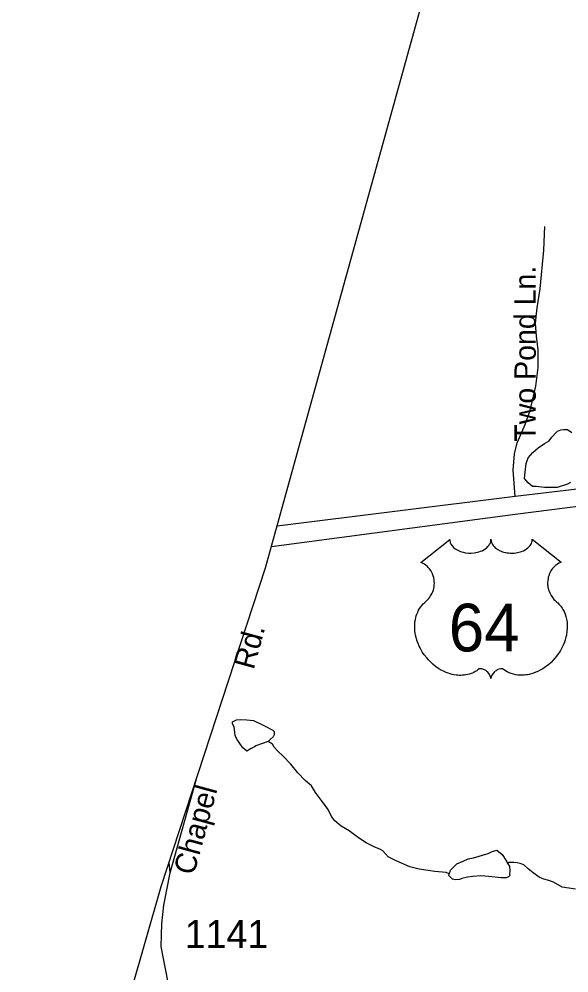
# Model space of a CAD drawing. Extents: x 2001466 to 2224147, y 644118 to 847247.
# Drawn here: x 2014651 to 2017102, y 722853 to 727105 of the extents above; entities that cross this region are included whole.
import ezdxf

# ---------------------------------------------------------------- set-up
doc = ezdxf.new("R2010")
doc.units = 0
for name, color, linetype in [('Exist Boundary Political CountyLine', 7, 'Continuous'), ('Exist Hydrographic Misc Water Feature', 7, 'Continuous'), ('Exist Road Non-System Type 51', 7, 'Continuous'), ('Exist Road Non-System Type 51 Label', 7, 'Continuous'), ('Exist Road Primary US Divided Attributed', 7, 'Continuous'), ('Exist Road Primary US Shield CELL', 7, 'Continuous'), ('Exist Road Primary US Shield Number Label', 7, 'Continuous'), ('Exist Road Secondary Type 51 Attributed', 7, 'Continuous'), ('Exist Road Secondary Type 51 Label', 7, 'Continuous'), ('Exist Road Secondary Type 51 Number Label', 7, 'Continuous')]:
    doc.layers.add(name, color=color, linetype=linetype)

msp = doc.modelspace()

# ---------------------------------------------------------------- linework, layer by layer
at = {"layer": 'Exist Boundary Political CountyLine'}
msp.add_lwpolyline([(2006817.6, 695750.4), (2007499.4, 697710.6), (2010412.6, 706844.6), (2011918.3, 711705.5), (2013748.8, 717730), (2014941.8, 722041.3), (2015284.7, 723238.9), (2015749.8, 724659.3), (2016152.8, 726117.8), (2016501.7, 727373.6), (2016860.6, 728619.5), (2017411.9, 730567.4), (2017756.8, 731851.4), (2018083.6, 732956.8), (2018350.2, 733869.6), (2018833.4, 735584.8), (2018918.2, 735898.3), (2019734.3, 740137.7), (2020502.6, 744108.1), (2021805.5, 746807.9), (2022821.6, 749625), (2023527, 751602.5)], dxfattribs=at)
at = {"layer": 'Exist Hydrographic Misc Water Feature'}
for points in [[(2017109.2, 725039.7), (2017095.3, 725031.7), (2017049.4, 725017.7), (2016993.4, 725017.6), (2016955.2, 725021.6), (2016939.2, 725021.6), (2016919.4, 725037.6), (2016903.4, 725057.6), (2016907.3, 725085.6), (2016911.4, 725123.6), (2016919.4, 725149.6), (2016941.3, 725173.6), (2016965.3, 725193.7), (2016993.2, 725213.6), (2017013.3, 725225.6), (2017025.2, 725241.6), (2017045.3, 725261.6), (2017051.2, 725267.6), (2017065.2, 725273.6), (2017079.3, 725275.6), (2017095.3, 725275.7), (2017115.2, 725261.7)], [(2015762, 723885.1), (2015732.1, 723875.1), (2015706.3, 723865.1), (2015700.1, 723861), (2015686.2, 723853), (2015666.1, 723841), (2015648.2, 723857), (2015632.2, 723881), (2015622.2, 723895), (2015614.2, 723911), (2015612.2, 723927), (2015610.1, 723948.9), (2015602.1, 723964.9), (2015602.1, 723972.9), (2015620.1, 723981), (2015638, 723983), (2015666.1, 723981), (2015696, 723979), (2015736, 723959), (2015760, 723947), (2015770, 723941), (2015782.1, 723935), (2015788.1, 723929.1), (2015788.1, 723915.1), (2015784, 723905.1), (2015770.2, 723893.1), (2015762, 723885.1)], [(2016568.3, 723295.6), (2016554.4, 723301.5), (2016504.3, 723305.5), (2016434.4, 723315.5), (2016392.4, 723325.5), (2016332.3, 723353.4), (2016296.2, 723371.4), (2016272.2, 723397.5), (2016262.4, 723403.3), (2016234.3, 723415.3), (2016198.2, 723433.4), (2016164.4, 723455.3), (2016122.3, 723487.3), (2016086.2, 723507.3), (2016058.3, 723531.3), (2016044.2, 723551.2), (2016028.2, 723581.2), (2015998.3, 723621.2), (2015972.2, 723657.2), (2015954.2, 723687.2), (2015926.1, 723711.2), (2015894.1, 723745.1), (2015862.1, 723783.1), (2015828.1, 723819.1), (2015804.1, 723841), (2015788.1, 723859), (2015780.1, 723873.1), (2015762, 723885.1)], [(2016568.3, 723295.6), (2016570.4, 723299.5), (2016574.5, 723311.5), (2016588.2, 723325.6), (2016602.3, 723339.6), (2016630.2, 723351.6), (2016652.2, 723361.6), (2016676.4, 723365.6), (2016742.2, 723385.7), (2016756.3, 723393.7), (2016770.3, 723397.7), (2016780.3, 723399.7), (2016804.3, 723381.7), (2016824.2, 723351.8), (2016828.3, 723341.7)], [(2016828.3, 723341.7), (2016836.3, 723329.7), (2016838.4, 723307.7), (2016836.3, 723293.7), (2016838.4, 723287.7), (2016832.2, 723281.8), (2016822.4, 723277.8), (2016800.2, 723277.8), (2016744.2, 723283.7), (2016708.4, 723285.7), (2016672.3, 723283.7), (2016650.3, 723279.6), (2016624.5, 723273.6), (2016614.4, 723269.6), (2016594.4, 723267.6), (2016582.5, 723271.6), (2016566.3, 723287.6), (2016568.3, 723295.6)], [(2017130.4, 723225.9), (2017072.3, 723235.9), (2017032.3, 723257.9), (2017012.2, 723265.8), (2016990.3, 723271.8), (2016982.3, 723273.8), (2016968.4, 723279.8), (2016942.3, 723299.8), (2016920.2, 723317.7), (2016900.3, 723335.7), (2016884.3, 723341.7), (2016870.4, 723343.7), (2016856.2, 723345.7), (2016842.3, 723345.7), (2016834.3, 723345.7), (2016828.3, 723341.7)]]:
    msp.add_lwpolyline(points, dxfattribs=at)
at = {"layer": 'Exist Road Non-System Type 51'}
msp.add_line((2015323.8, 723298.9), (2015441.7, 723718.5), dxfattribs=at)
msp.add_lwpolyline([(2016862.2, 724977.3), (2016852.9, 725093.8), (2016859.5, 725167.2), (2016871.5, 725216.7), (2016906.3, 725298.2), (2016929, 725361), (2016954.3, 725469.2), (2016965, 725552), (2016965, 725630.9), (2016957, 725692), (2016953, 725749.5), (2016959.7, 725817.6), (2016973, 725903.1), (2016990.4, 726075.5), (2016994.4, 726180)], dxfattribs=at)
at = {"layer": 'Exist Road Primary US Divided Attributed'}
for points in [[(2019094.7, 725253), (2018998.8, 725237.6), (2018450.7, 725174.3), (2017614.9, 725066.4), (2016862.2, 724977.3), (2015801.2, 724845.3)], [(2015775.8, 724753.5), (2016862.2, 724898.5), (2017644.1, 724997.8), (2018404.5, 725088.6), (2018896.9, 725158.8), (2019103.3, 725179.4)]]:
    msp.add_lwpolyline(points, dxfattribs=at)
at = {"layer": 'Exist Road Primary US Shield CELL'}
msp.add_lwpolyline([(2016570.3, 724785.7), (2016570.7, 724780.4), (2016572, 724774.1), (2016573, 724770.8), (2016575.9, 724764.6), (2016580.8, 724757.2), (2016587.6, 724750), (2016595.2, 724743.7), (2016600.4, 724740.4), (2016609.2, 724735.7), (2016619.1, 724731.5), (2016630.2, 724728.3), (2016641.5, 724726), (2016653.9, 724724.6), (2016666.1, 724724.4), (2016679.4, 724725.4), (2016693.9, 724728.2), (2016700.7, 724730), (2016708.2, 724732.5), (2016715.2, 724735.4), (2016722.9, 724739.5), (2016729, 724743.5), (2016733.8, 724747), (2016740.7, 724753.5), (2016746.1, 724760.3), (2016748.4, 724764.1), (2016750.4, 724767.7), (2016753.1, 724775.5), (2016753.8, 724778.9), (2016754.4, 724786), (2016754.8, 724780), (2016755.4, 724776.3), (2016756.4, 724772.7), (2016757.9, 724768.8), (2016760.7, 724763.3), (2016763.7, 724758.8), (2016769.4, 724752), (2016773, 724748.7), (2016776.3, 724746), (2016785, 724740), (2016795.2, 724734.8), (2016800.2, 724732.6), (2016805.4, 724730.8), (2016811.9, 724728.8), (2016818.7, 724727.2), (2016825.4, 724726.1), (2016832.2, 724725.1), (2016839.2, 724724.6), (2016844.9, 724724.4), (2016851.9, 724724.5), (2016858.3, 724724.9), (2016864.9, 724725.6), (2016872.2, 724726.8), (2016878.1, 724728.1), (2016885.8, 724730.2), (2016892.8, 724732.7), (2016899, 724735.4), (2016906.9, 724739.5), (2016913.4, 724743.6), (2016918.1, 724747.4), (2016923.7, 724752.5), (2016929, 724758.7), (2016932.2, 724763.2), (2016934.4, 724767.8), (2016936.4, 724772.7), (2016937.7, 724777.8), (2016938.3, 724782.3), (2016938.4, 724786.1), (2017067, 724683.7), (2017064, 724682.5), (2017057, 724679.1), (2017051.4, 724675.9), (2017042.6, 724669.6), (2017038.8, 724666.2), (2017035, 724662.6), (2017031.5, 724658.8), (2017028.4, 724655.3), (2017024.7, 724650.1), (2017021.3, 724644.9), (2017018.1, 724639.2), (2017015.7, 724634.3), (2017011.7, 724624), (2017009.8, 724617.4), (2017008.6, 724611.9), (2017007.1, 724600.4), (2017006.7, 724594.9), (2017006.7, 724589.5), (2017007, 724583.8), (2017007.6, 724578.4), (2017008.5, 724572.7), (2017009.5, 724567.7), (2017011.1, 724561.5), (2017013.3, 724554.4), (2017016.1, 724547.4), (2017022, 724536.3), (2017029.6, 724524.9), (2017035, 724518.5), (2017040.3, 724513), (2017048.2, 724506.3), (2017052.5, 724502.5), (2017057.5, 724497.6), (2017065.5, 724488.2), (2017068.8, 724483.8), (2017072.1, 724478.9), (2017075.1, 724473.8), (2017078.2, 724468.3), (2017080.6, 724463.6), (2017085.1, 724452.5), (2017088.4, 724441.8), (2017089.9, 724436.2), (2017092.3, 724423.6), (2017093.2, 724417.4), (2017094.2, 724405), (2017094.3, 724390.1), (2017093.1, 724376), (2017090.5, 724359.5), (2017088.3, 724349.6), (2017084.9, 724338.2), (2017081.6, 724328.2), (2017075.7, 724313.6), (2017070.5, 724302.9), (2017063.8, 724290.5), (2017059.1, 724282.9), (2017053.7, 724274.9), (2017047, 724265.6), (2017039.1, 724255.7), (2017029.6, 724245.3), (2017021.9, 724237.6), (2017011.9, 724228.7), (2017005.8, 724223.7), (2016997.2, 724217.1), (2016985.3, 724209.2), (2016973.6, 724202.5), (2016963.7, 724197.4), (2016954.9, 724193.6), (2016943.5, 724189.2), (2016924.5, 724184), (2016917.6, 724182.6), (2016909.4, 724181.3), (2016901.7, 724180.6), (2016894.3, 724180.1), (2016884.2, 724180.1), (2016874.3, 724180.9), (2016864.9, 724182.2), (2016855.1, 724184.3), (2016844.8, 724187.3), (2016835.5, 724191), (2016826.1, 724195.6), (2016810.2, 724205.7), (2016805.6, 724208.1), (2016803, 724208.8), (2016796.8, 724209.1), (2016791.1, 724207.9), (2016785.2, 724205.5), (2016781.6, 724203.6), (2016776.8, 724200.5), (2016773.2, 724197.6), (2016768.8, 724193.4), (2016765.7, 724189.9), (2016763.4, 724187.2), (2016758.9, 724180.1), (2016757.4, 724176.8), (2016755.7, 724172.4), (2016754.2, 724166.1), (2016752.2, 724174.1), (2016749.8, 724179.4), (2016747.1, 724184), (2016744.3, 724188), (2016739.8, 724193.2), (2016735.7, 724197.1), (2016730.9, 724201), (2016725.7, 724204.1), (2016721.6, 724206.3), (2016717.8, 724207.7), (2016713.2, 724208.8), (2016709.4, 724209.1), (2016706.2, 724209.1), (2016702, 724208.1), (2016696.1, 724203.9), (2016690.6, 724200.1), (2016684.6, 724196.4), (2016677.5, 724192.6), (2016672.3, 724190.1), (2016666, 724187.7), (2016658.7, 724185.3), (2016650.8, 724183.2), (2016642.7, 724181.6), (2016635.6, 724180.5), (2016627.9, 724179.8), (2016621, 724179.6), (2016613.8, 724179.7), (2016607, 724180.2), (2016599.2, 724180.9), (2016589.5, 724182.3), (2016581.4, 724184.1), (2016572.9, 724186.4), (2016564.2, 724189.2), (2016554.8, 724192.7), (2016543.1, 724197.8), (2016535, 724202), (2016522.2, 724209.4), (2016507.1, 724219.8), (2016495.8, 724229), (2016487.5, 724236.5), (2016475.3, 724249), (2016468.1, 724257.1), (2016456.8, 724271.7), (2016449.6, 724282.2), (2016444.9, 724290), (2016438.1, 724302.5), (2016434.3, 724310.3), (2016429.5, 724321.7), (2016425.6, 724332.1), (2016422.4, 724342), (2016420.7, 724348.3), (2016418.3, 724359.3), (2016416.8, 724367.1), (2016415.4, 724377.8), (2016414.6, 724389.2), (2016414.4, 724399.6), (2016414.7, 724408.2), (2016415.7, 724418.3), (2016417.4, 724429.1), (2016419.4, 724438.2), (2016421.3, 724444.9), (2016424, 724452.9), (2016427.6, 724461.8), (2016431.9, 724470.3), (2016436, 724477.4), (2016441, 724485), (2016446.1, 724491.4), (2016452.6, 724498.6), (2016459.5, 724505.1), (2016465.7, 724510.2), (2016473.2, 724517.5), (2016477, 724521.9), (2016481.7, 724528.1), (2016485.4, 724533.8), (2016488.4, 724538.9), (2016492.3, 724546.4), (2016494.7, 724552), (2016497.6, 724560.7), (2016499.1, 724566.7), (2016500.6, 724574.6), (2016501.6, 724581.9), (2016502, 724591.1), (2016501.8, 724598.7), (2016500.8, 724607.6), (2016499.1, 724616.1), (2016497.1, 724623.6), (2016493.9, 724632.1), (2016491, 724638.3), (2016486, 724646.8), (2016480.6, 724654.6), (2016474.9, 724661), (2016469.2, 724666.7), (2016463.7, 724670.9), (2016458.5, 724674.6), (2016452, 724678.6), (2016445.7, 724681.7), (2016441.7, 724683.3)], close=True, dxfattribs=at)
at = {"layer": 'Exist Road Secondary Type 51 Attributed'}
msp.add_lwpolyline([(2015622.9, 721186.4), (2015639.3, 721314.1), (2015645.7, 721521.7), (2015632.9, 721639.8), (2015613.4, 721739.6), (2015583.1, 721854.6), (2015506.5, 722116.4), (2015418.3, 722373.4), (2015357.7, 722598.5), (2015324.2, 722764.6), (2015283.9, 722970.5), (2015287.1, 723072.7), (2015296.7, 723155.7), (2015323.8, 723298.9), (2015319.5, 723345.3)], dxfattribs=at)

# ---------------------------------------------------------------- texts
at = {"layer": 'Exist Road Non-System Type 51 Label'}
msp.add_text('Two Pond Ln.', height=95, rotation=90, dxfattribs=at).set_placement((2016954.1, 725221.6))
at = {"layer": 'Exist Road Primary US Shield Number Label'}
msp.add_text('64', height=212.5, dxfattribs=at).set_placement((2016566.1, 724286.4))
at = {"layer": 'Exist Road Secondary Type 51 Label'}
for s, p in [('Rd.', (2015696.6, 724201.6)), ('Chapel', (2015429.7, 723284.9))]:
    msp.add_text(s, height=95, rotation=74.689, dxfattribs=at).set_placement(p)
at = {"layer": 'Exist Road Secondary Type 51 Number Label'}
msp.add_text('1141', height=125, dxfattribs=at).set_placement((2015389.5, 722964.2))

doc.saveas('drawing.dxf')
